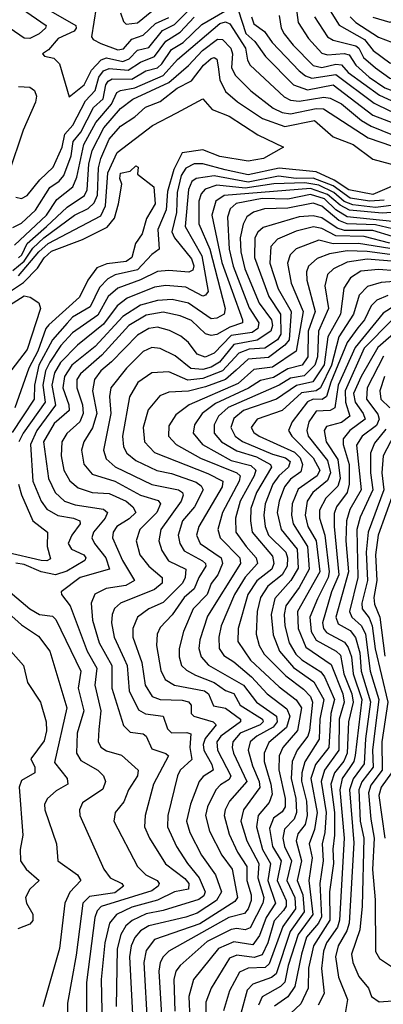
# Model space of a CAD drawing. Extents: x 1308313 to 1441400, y 959662 to 1036319.
# Tile 458 of 656: x 1406149 to 1407432, y 961888 to 965365. Entities that reach past the tile are written whole.
import ezdxf

# ---------------------------------------------------------------- set-up
doc = ezdxf.new("R2010")
doc.units = 0

msp = doc.modelspace()

# ---------------------------------------------------------------- linework, layer by layer
at = {"layer": '0CON10XD'}
for points in [[(1406193.3, 965433.3), (1406346.9, 965345), (1406348.5, 965335), (1406340.9, 965325), (1406285, 965299.4), (1406250.6, 965259.4), (1406230, 965245), (1406236.4, 965236.4), (1406269.6, 965229.6), (1406289.5, 965209.5), (1406323.6, 965093.6), (1406376.7, 965135), (1406402.5, 965187.5), (1406436.1, 965223.9), (1406455, 965231.3), (1406512.7, 965217.3), (1406535, 965227.2), (1406565, 965257.3), (1406605, 965267.8), (1406652.8, 965327.2), (1406695, 965348.5), (1406743, 965397)], [(1407120.8, 965435), (1407131.2, 965355), (1407168.5, 965298.5), (1407215, 965247.3), (1407235, 965241.8), (1407294.1, 965245.9), (1407311, 965241), (1407335.3, 965205.3), (1407382.6, 965162.6), (1407436.8, 965125), (1407475, 965110.1), (1407515, 965103.7), (1407535, 965107.4), (1407555, 965122.1), (1407576.8, 965153.2), (1407610.4, 965265), (1407659.9, 965330.1), (1407681.9, 965385)], [(1407189.4, 965375), (1407235.5, 965305.5), (1407255, 965292.8), (1407335, 965273), (1407346.2, 965265), (1407362.2, 965232.2), (1407405, 965195.1), (1407455, 965158.6), (1407495, 965146.8), (1407525, 965153), (1407545, 965171), (1407556.8, 965195), (1407567.3, 965255), (1407579.2, 965280.8), (1407670.1, 965419.9)], [(1407245, 965396.5), (1407275.9, 965345.9), (1407365.7, 965295), (1407396.1, 965256.1), (1407455, 965213.4), (1407487.8, 965202.2), (1407513.4, 965216.6), (1407540.1, 965289.9), (1407625.2, 965414.8)], [(1406155.5, 965405), (1406242.1, 965345), (1406239.7, 965335), (1406218.4, 965315), (1406185, 965298.9), (1406165, 965300.4), (1406115, 965334.1)], [(1406125, 964632), (1406155, 964647.4), (1406205, 964692.4), (1406255, 964772.8), (1406288.3, 964795), (1406305, 964814.8), (1406331.2, 964885), (1406338.1, 964935), (1406365, 964967.9), (1406409.7, 965055), (1406443.7, 965086.3), (1406453.2, 965135), (1406461.3, 965148.7), (1406475, 965156.5), (1406545, 965155.4), (1406594.6, 965185.4), (1406635, 965196), (1406650.8, 965209.2), (1406685, 965260.3), (1406725.5, 965285.5), (1406791.2, 965348.8), (1406895, 965408.7)], [(1406418.5, 965408.5), (1406402.5, 965305), (1406408.9, 965295), (1406435, 965281.6), (1406495, 965259.3), (1406515, 965262.5), (1406545, 965296.5), (1406585, 965310.8), (1406628.1, 965351.9), (1406675, 965373.6)], [(1406505, 965389.5), (1406515, 965358.9), (1406525, 965350), (1406565, 965354), (1406615, 965395.8)], [(1406919.8, 965399.8), (1406946.6, 965316.6), (1406978.4, 965288.5), (1407016.6, 965235), (1407115.3, 965135.3), (1407165, 965118.2), (1407255, 965135.3), (1407395, 965028.6), (1407475, 964997.1)], [(1407065, 965380), (1407072, 965335), (1407082, 965315), (1407113.4, 965275), (1407185, 965204), (1407215, 965196.8), (1407265, 965207.9), (1407285, 965206), (1407308.5, 965178.5), (1407418.5, 965098.5), (1407475, 965073), (1407515, 965064.3), (1407545, 965069.1), (1407576.8, 965093.2), (1407608.1, 965155), (1407625, 965205.2), (1407647.9, 965265), (1407695.9, 965325), (1407721.9, 965395)], [(1407315.1, 965375), (1407335, 965355.4), (1407415, 965303.7), (1407465, 965284.4), (1407485, 965292.7), (1407565, 965387.6)], [(1406130.7, 964569.3), (1406243.5, 964675), (1406280, 964730), (1406337.1, 964775), (1406351.2, 964808.8), (1406375.9, 964924.1), (1406418.2, 965001.8), (1406473.2, 965066.8), (1406492, 965108), (1406504.4, 965115.6), (1406555, 965124.7), (1406655, 965168), (1406705.4, 965224.6), (1406855, 965352.5), (1406875, 965357.8), (1406890.3, 965350.3), (1406945.8, 965265), (1406953, 965223), (1406962.7, 965205), (1407082.8, 965092.8), (1407105, 965081.4), (1407135, 965077.8), (1407221.6, 965091.6), (1407245, 965088.4), (1407285, 965068.1), (1407355, 965010), (1407389.2, 964989.2), (1407465, 964959.1)], [(1406135, 964739.2), (1406155, 964734.1), (1406175, 964744.1), (1406219.9, 964800.1), (1406267.4, 964845), (1406299, 964915), (1406308.9, 964961.1), (1406337, 964993), (1406380.8, 965079.2), (1406414.9, 965115.1), (1406428, 965162), (1406445, 965184.6), (1406465, 965192.6), (1406532.3, 965187.7), (1406575, 965214.9), (1406625, 965234.9), (1406665, 965290), (1406715, 965322), (1406765, 965374)], [(1406967.4, 965375), (1406975, 965350.3), (1407013.2, 965323.2), (1407039.7, 965285), (1407135.2, 965185), (1407157.4, 965167.4), (1407179.4, 965159.4), (1407265, 965172.4), (1407400.1, 965070.1), (1407455, 965043.1), (1407505, 965028.3), (1407545, 965032.8), (1407575, 965047.3), (1407606.5, 965085), (1407640.6, 965155), (1407675.8, 965255), (1407726.6, 965325), (1407740.1, 965369.9)], [(1407395, 965373.9), (1407455, 965356.2), (1407485, 965368)], [(1406145, 964524.9), (1406156.6, 964535), (1406175.1, 964574.9), (1406244, 964635), (1406316.3, 964703.7), (1406378.2, 964745), (1406387.1, 964765), (1406393.2, 964855), (1406405, 964903.3), (1406446.4, 964983.6), (1406505, 965051.6), (1406548.4, 965085), (1406675, 965144.1), (1406745, 965203.9), (1406793.9, 965256.1), (1406846.6, 965296.6), (1406865, 965295.8), (1406893.8, 965265), (1406899.9, 965245), (1406896.8, 965196.8), (1406909.9, 965169.9), (1406964.2, 965114.2), (1407043, 965053), (1407075, 965037.9), (1407105, 965033.1), (1407195, 965051.8), (1407220.8, 965050.8), (1407378.5, 964948.5), (1407465, 964919.1)], [(1406125, 964479.1), (1406165, 964513.1), (1406195, 964559.1), (1406234.4, 964595.6), (1406342.4, 964675), (1406391.2, 964698.8), (1406411.8, 964718.2), (1406423.9, 964746.1), (1406427.4, 964842.6), (1406434.9, 964875.1), (1406465, 964944), (1406505, 964989.5), (1406555, 965021.9), (1406593.3, 965056.7), (1406645, 965076), (1406705, 965124), (1406755, 965149.2), (1406797.2, 965205), (1406825, 965228), (1406835, 965231.4), (1406845, 965226.4), (1406849.4, 965199.4), (1406855, 965152.7), (1406875, 965111.4), (1406918.1, 965075), (1407006, 965016), (1407085, 964987.8), (1407189.5, 965009.5), (1407255, 964952.2), (1407326.2, 964925), (1407395, 964873.4), (1407503.9, 964843.9)], [(1406145, 965129.4), (1406185, 965127.1), (1406201.2, 965115), (1406208.2, 965095), (1406204.6, 965074.6), (1406161.7, 964975), (1406111.4, 964825)], [(1406145, 964460.5), (1406216.3, 964545), (1406249.2, 964575), (1406435, 964673), (1406452.3, 964707.7), (1406460.3, 964825), (1406493.1, 964896.9), (1406618.1, 964991.9), (1406703.1, 965036.9), (1406795, 965085.6), (1406828.1, 965048.1), (1406888.5, 965025), (1406989.1, 964959.1), (1407080, 964915), (1407009.4, 964875), (1406955, 964865.3), (1406855, 964882.7), (1406795, 964905.9), (1406721.9, 964895), (1406693.5, 964836.5), (1406670.9, 964759.1), (1406666.5, 964693.5), (1406636.8, 964625), (1406641.5, 964555), (1406615, 964536), (1406565, 964482.3), (1406485.5, 964464.5), (1406459.8, 964450.2), (1406430.3, 964419.7), (1406398.2, 964351.8), (1406335.4, 964314.6), (1406316.1, 964293.9), (1406265.1, 964234.9), (1406216.8, 964145), (1406201.2, 964075), (1406199.9, 964025), (1406123.1, 963906.9)], [(1406085, 964385.1), (1406163.1, 964436.9), (1406212.2, 964487.8), (1406235, 964524.4), (1406261.7, 964548.4), (1406371, 964589), (1406457.6, 964632.4), (1406483.3, 964665), (1406498.2, 964715), (1406509.4, 964785), (1406502, 964805), (1406505, 964822.9), (1406539.2, 964830.8), (1406559.3, 964849.3), (1406566.7, 964845), (1406565, 964820), (1406622, 964775), (1406627.4, 964715), (1406597.1, 964662.9), (1406580.9, 964609.1), (1406557.5, 964575), (1406544.8, 964525), (1406525, 964511), (1406456.7, 964503.3), (1406421.5, 964488.5), (1406389.1, 964445), (1406360.4, 964385), (1406252.2, 964287.8), (1406241.4, 964275), (1406213.6, 964195), (1406181.2, 964135), (1406132.6, 963995)], [(1407485, 964787.2), (1407395, 964747.7), (1407310.2, 964765), (1407258.4, 964798.4), (1407195, 964828.7), (1407065, 964841.5), (1406955, 964817.2), (1406874.6, 964835.4), (1406795, 964855.9), (1406765, 964856.3), (1406735, 964840.5), (1406718.6, 964815), (1406705.1, 964755), (1406702.5, 964685), (1406686.3, 964616.3), (1406695.8, 964595), (1406755, 964521.3), (1406763.4, 964496.6), (1406759.7, 964480.3), (1406745.9, 964474.1), (1406675, 964479.8), (1406635, 964476.7), (1406575, 964446.2), (1406495, 964417.1), (1406461.7, 964388.3), (1406425, 964321.4), (1406335, 964259.7), (1406294.7, 964215), (1406255, 964155.9), (1406240.5, 964125), (1406231.1, 964075), (1406239.4, 964015), (1406161.6, 963905), (1406146.7, 963875)], [(1407435, 964728.2), (1407385, 964724.1), (1407315, 964734.7), (1407255, 964778.4), (1407185, 964806.1), (1407124.9, 964804.9), (1407062.8, 964812.8), (1406955, 964791.4), (1406835, 964814.3), (1406772.3, 964805), (1406755.9, 964794.1), (1406744.2, 964765.8), (1406733.2, 964635), (1406792, 964532), (1406813.7, 964405), (1406805, 964392.1), (1406795, 964389), (1406735, 964420.4), (1406665, 964427.2), (1406625, 964421.3), (1406527.8, 964382.2), (1406493, 964355), (1406445, 964290.2), (1406353.5, 964216.5), (1406293, 964155), (1406272.1, 964117.9), (1406262.5, 964075), (1406275.4, 964004.6), (1406209.5, 963915), (1406187.7, 963865), (1406195.5, 963735.5), (1406224.6, 963665), (1406245, 963636.9), (1406284.3, 963614.3), (1406339.4, 963605), (1406360.9, 963595), (1406362.8, 963585), (1406332.9, 963545), (1406320.5, 963515), (1406332.5, 963495), (1406375.3, 963475), (1406382.6, 963465), (1406379.2, 963455), (1406315, 963418.2), (1406275, 963405.3), (1406225, 963414.9), (1406165, 963441.1), (1406135, 963446.3)], [(1407487.8, 964712.2), (1407405, 964702.5), (1407325, 964711.5), (1407293.8, 964723.7), (1407257, 964755), (1407205, 964780.6), (1407155, 964789), (1407046.3, 964786.3), (1406945, 964770.5), (1406845, 964781.1), (1406803.2, 964766.8), (1406789.9, 964750.1), (1406781.7, 964725), (1406781.2, 964645), (1406820.4, 964555), (1406874.5, 964345.5), (1406871.1, 964325), (1406845, 964311.2), (1406825, 964309.2), (1406745, 964364.6), (1406687.1, 964377.1), (1406635, 964373.8), (1406575, 964357.7), (1406513.1, 964316.9), (1406415, 964211), (1406333.4, 964145), (1406307.3, 964105), (1406300.9, 964065), (1406322.8, 964005), (1406323.3, 963985), (1406271.2, 963938.8), (1406233, 963875), (1406250.6, 963745), (1406274.8, 963695), (1406307.8, 963665), (1406345, 963651.6), (1406445, 963636.5), (1406459.2, 963625), (1406450.7, 963605), (1406410, 963555), (1406404.1, 963535), (1406412.9, 963515), (1406453.1, 963465), (1406465.8, 963424.2), (1406362.9, 963395), (1406295.5, 963345), (1406296.4, 963335), (1406327, 963295), (1406387.4, 963135), (1406421.2, 963075), (1406413.7, 963015), (1406435.5, 962925), (1406428.5, 962858.5), (1406425.7, 962815.7), (1406435.6, 962795.6), (1406455, 962782.7), (1406508.3, 962768.3), (1406566.8, 962715), (1406564.3, 962695), (1406532.7, 962645), (1406516.5, 962603.5), (1406485.9, 962565), (1406480.8, 962535), (1406564.7, 962375), (1406594, 962345), (1406633.8, 962325), (1406640.8, 962315), (1406637.3, 962305), (1406615, 962288.5), (1406436.6, 962233.4), (1406422, 962218), (1406414.3, 962195), (1406384.6, 961964.6), (1406384.6, 961775)], [(1407495, 964687.1), (1407428.3, 964681.7), (1407312.9, 964692.9), (1407280.2, 964710.2), (1407235, 964748.4), (1407175, 964768.8), (1406870.4, 964745), (1406841, 964725), (1406827.6, 964675), (1406862.4, 964507.6), (1406935.7, 964305), (1406935, 964294.4), (1406890.7, 964279.3), (1406845, 964253.9), (1406825, 964250.3), (1406805, 964256.5), (1406755, 964302.5), (1406715, 964319.6), (1406655, 964331.9), (1406595, 964322.2), (1406534.4, 964285.6), (1406438.9, 964181.1), (1406363.3, 964115), (1406350.8, 964095), (1406350.5, 964065), (1406370.2, 964005), (1406373.3, 963975), (1406360.8, 963945), (1406315, 963904.3), (1406297.4, 963875), (1406295.2, 963825), (1406305, 963774.5), (1406326.3, 963736.3), (1406355, 963712.1), (1406405, 963695.7), (1406465, 963692.2), (1406525, 963664.8), (1406548.7, 963645), (1406559.5, 963625), (1406535, 963603.1), (1406492, 963575), (1406479.4, 963555), (1406476.7, 963535), (1406512.4, 963455), (1406554.7, 963385), (1406523.1, 963366.9), (1406453.9, 963356.1), (1406414, 963336), (1406401.3, 963305), (1406405.8, 963245), (1406429.6, 963165), (1406474.6, 963085), (1406473.7, 963005), (1406515, 962872.7), (1406539.4, 962849.4), (1406585, 962843.5), (1406595.2, 962835.2), (1406615, 962790.6), (1406664.3, 962774.3), (1406674.6, 962765), (1406621.5, 962665), (1406591.9, 962555), (1406589.8, 962515), (1406607.2, 962475), (1406663.6, 962383.6), (1406731.8, 962331.8), (1406746.1, 962315), (1406745.3, 962294.7), (1406695, 962285.1), (1406635, 962255.5), (1406545, 962230.8), (1406491.1, 962205), (1406466.5, 962175), (1406449.8, 962105), (1406437.2, 961975), (1406441.3, 961755)], [(1407465, 964652.9), (1407305, 964669.7), (1407265, 964693.6), (1407225, 964732.2), (1407175, 964748.3), (1407095, 964731.7), (1407005, 964733.9), (1406913.2, 964716.8), (1406892.1, 964697.9), (1406882.4, 964667.6), (1406887.7, 964555), (1406902.1, 964495), (1406958.3, 964348.3), (1406993.2, 964295), (1406989.7, 964275), (1406968.9, 964261.1), (1406895, 964249.7), (1406835, 964187.6), (1406803.7, 964173.7), (1406775, 964183.8), (1406745.1, 964225.1), (1406718.1, 964248.1), (1406677.9, 964267.9), (1406635, 964279.3)], [(1407465, 964626.4), (1407405, 964641.4), (1407304.1, 964644.1), (1407275, 964655.7), (1407215, 964706.8), (1407185, 964716.9), (1407095, 964699.6), (1407012.8, 964697.2), (1406974.2, 964685.8), (1406950.9, 964669.1), (1406937, 964643), (1406927.2, 964595), (1406929.6, 964545), (1406943.7, 964485), (1406994.5, 964364.5), (1407038.1, 964305), (1407041.2, 964285), (1407035.2, 964264.8), (1406986.9, 964233.1), (1406905, 964218.1), (1406854.2, 964155.8), (1406825, 964138.3), (1406795, 964130.2), (1406753, 964133), (1406698, 964178), (1406645, 964204.4), (1406615, 964207.5), (1406585, 964193.5), (1406526, 964135), (1406471.1, 964065), (1406465.8, 964035), (1406471, 963975), (1406444.4, 963845), (1406454.1, 963814.1), (1406485.8, 963785.8), (1406615, 963724), (1406710, 963705), (1406723.4, 963695), (1406725.8, 963685.8), (1406718.5, 963665), (1406647.7, 963565), (1406640.2, 963525), (1406650.5, 963490.5), (1406674.4, 963454.4), (1406735.6, 963425), (1406732.8, 963395), (1406723.3, 963375), (1406655, 963306.7), (1406604.7, 963285), (1406564.9, 963255.1), (1406547.8, 963215), (1406548.1, 963185), (1406580.4, 963095), (1406592.2, 963015), (1406617.1, 962975)], [(1407465, 964599.9), (1407395, 964620.5), (1407295, 964621.1), (1407269.5, 964629.5), (1407215, 964665.8), (1407185, 964672.6), (1407135, 964668.9), (1407007.9, 964632.1), (1406988.8, 964615), (1406978.4, 964595), (1406977.8, 964525), (1407027.8, 964387.8), (1407069.4, 964325), (1407070.4, 964255), (1407058.5, 964235), (1407014.6, 964205.4), (1406958.2, 964201.8), (1406921.9, 964188.1), (1406865, 964124.7), (1406795, 964098.4), (1406742.7, 964092.7), (1406675, 964121.4), (1406615, 964118.3), (1406566.5, 964083.5), (1406536.3, 964033.7), (1406511.4, 963895), (1406515, 963857.1), (1406526.6, 963835), (1406559, 963809), (1406633.3, 963773.3), (1406685, 963762.4), (1406771.6, 963731.6), (1406789.2, 963719.3), (1406795.9, 963705), (1406765.8, 963645), (1406723.5, 963595), (1406708.7, 963545), (1406714.1, 963515), (1406729.5, 963489.5), (1406794.3, 963454.3), (1406805.2, 963445), (1406806.1, 963435), (1406780.8, 963395), (1406765.2, 963355), (1406729.7, 963325), (1406686.7, 963263.3), (1406645, 963218.5)], [(1407455, 964576.7), (1407365, 964599.8), (1407265, 964601.8), (1407215, 964628), (1407186, 964634), (1407125, 964618.4), (1407059.1, 964590.9), (1407035.4, 964564.6), (1407032.1, 964505), (1407061, 964415), (1407106.8, 964335), (1407099.9, 964235), (1407084.6, 964215.4), (1407027.4, 964172.6), (1406955, 964166.5), (1406912.9, 964127.1)], [(1407455, 964557.2), (1407345, 964574.9), (1407255, 964573.9), (1407205, 964586.7), (1407125, 964555.9), (1407103, 964535), (1407093.8, 964505), (1407107.4, 964435), (1407148.8, 964335), (1407125.1, 964194.9), (1407041.6, 964138.4), (1406975, 964129.6), (1406919.8, 964080.2), (1406746.8, 964005), (1406700, 963970), (1406675, 963930.8)], [(1407455, 964536.6), (1407375, 964547.2), (1407305, 964548.6), (1407241.6, 964538.4), (1407198.4, 964521.6), (1407168.3, 964495), (1407161.5, 964475), (1407162.7, 964445), (1407191.5, 964335), (1407166.6, 964265), (1407165.9, 964175), (1407146.2, 964145), (1407095, 964131.8), (1407045, 964101.2), (1406999, 964091), (1406956.2, 964063.8), (1406840, 964010), (1406792.9, 963975), (1406766, 963935), (1406761.6, 963905), (1406794.6, 963864.6), (1406895, 963808), (1406965, 963790.4), (1406981.8, 963775), (1406976.6, 963755), (1406926.6, 963665), (1406910.7, 963605), (1406912.1, 963555), (1406947.9, 963505)], [(1407475, 964511), (1407375, 964520.1), (1407305, 964509.2), (1407256.4, 964485), (1407235.2, 964465), (1407226.1, 964425), (1407238.9, 964345), (1407203, 964265), (1407200.1, 964175), (1407190, 964145), (1407152.2, 964107.8), (1407105, 964099.3), (1407065, 964074.5), (1406884.6, 963995.4), (1406851, 963965), (1406835.8, 963935), (1406835.8, 963905), (1406861.1, 963875), (1406915, 963842.5), (1406985, 963821), (1407034.1, 963795), (1407037.3, 963785), (1406984.2, 963695), (1406965, 963638.6), (1406962.9, 963595), (1406969, 963555), (1407040.5, 963470.5), (1407046.3, 963445), (1407038.4, 963425), (1406986.2, 963383.8), (1406953.5, 963335), (1406919.4, 963215), (1406919.2, 963169.2), (1406962.9, 963102.9), (1407065, 963009.5), (1407125, 962963.5), (1407142.9, 962935), (1407129.6, 962855), (1407077.9, 962795), (1407065.1, 962764.9), (1407063.9, 962716.1), (1407085.5, 962615), (1407085.7, 962585), (1407075, 962568.2), (1407044.2, 962545), (1407031, 962509), (1407041.3, 962445), (1407071.5, 962395), (1407057.4, 962325), (1407089.2, 962255), (1407089.4, 962235), (1407080.4, 962219.6), (1407046.7, 962183.3), (1407024.4, 962105.6), (1407005, 962063), (1406976.7, 962053.3), (1406915, 962061.9), (1406889.2, 962050.8), (1406824.6, 961944.6), (1406805.8, 961895), (1406807, 961825)], [(1407475, 964478.5), (1407415, 964483.4), (1407352.3, 964477.7), (1407316.5, 964453.5), (1407292.5, 964417.5), (1407280.7, 964325), (1407236, 964245), (1407223.3, 964146.7)], [(1407545, 964446.5), (1407425, 964437.4), (1407376.8, 964423.2), (1407347.4, 964392.6), (1407326.3, 964325), (1407275.1, 964245), (1407249, 964145), (1407209.9, 964065), (1407195.1, 964054.9), (1407142.9, 964047), (1407075.3, 963985.3), (1406987.2, 963955), (1406965.7, 963925), (1406975, 963907.3), (1406994.2, 963895), (1407118.5, 963838.5), (1407138.3, 963818.3), (1407147, 963795), (1407141.2, 963768.8), (1407105, 963742.1), (1407083.4, 963715), (1407065.1, 963664.9), (1407058.1, 963625), (1407071.1, 963565), (1407128, 963495), (1407131.6, 963428.4), (1407105.7, 963384.3), (1407048.8, 963321.2), (1407036.5, 963265), (1407043, 963193), (1407065.6, 963135), (1407115, 963077.3), (1407186.8, 963026.8), (1407221.9, 962965), (1407208.1, 962895), (1407205.4, 962824.6), (1407155.5, 962744.5), (1407144.6, 962705.4), (1407143.9, 962676.1), (1407161.6, 962605), (1407163.8, 962555), (1407156.6, 962523.4), (1407130.5, 962489.5), (1407124.4, 962465), (1407143.5, 962395), (1407128.4, 962325), (1407148.5, 962275), (1407152.7, 962215), (1407103.4, 962145), (1407053.6, 961995), (1407037.7, 961982.3), (1406971.2, 961958.8), (1406952, 961938), (1406929.7, 961855)], [(1406069.3, 964330.7), (1406165, 964390.2), (1406186, 964386), (1406216.7, 964365), (1406222.5, 964345), (1406175, 964200.3), (1406078.2, 964075)], [(1407448.2, 964391.8), (1407408.6, 964375), (1407388.6, 964355), (1407366.1, 964305), (1407342.3, 964277.7), (1407304.7, 964225), (1407246.5, 964085), (1407231.9, 964035), (1407216.1, 964023.9), (1407185, 964024.9), (1407164.1, 964015.9), (1407110.7, 963945), (1407097.2, 963915), (1407108.7, 963895), (1407185, 963818.1), (1407207.5, 963775), (1407198.2, 963755), (1407132.1, 963707.9), (1407110.1, 963655), (1407107.6, 963615), (1407113.7, 963585), (1407164.5, 963505), (1407170.7, 963425), (1407135, 963360.2), (1407088, 963295), (1407081.8, 963265), (1407085.1, 963225), (1407100.4, 963165), (1407123.8, 963125), (1407145, 963104.9), (1407212, 963062), (1407224.7, 963045), (1407259.7, 962965), (1407246.4, 962915), (1407239.3, 962795), (1407193.2, 962735), (1407176.8, 962685), (1407198.5, 962565), (1407189.4, 962505), (1407170.9, 962455), (1407180.9, 962405), (1407169.5, 962325), (1407183.4, 962205), (1407131.9, 962135), (1407096.4, 962025), (1407084.1, 961965.9), (1407068.9, 961951.1), (1407005, 961914.3), (1406991.6, 961885)], [(1407473.9, 964356.1), (1407430.9, 964329.1), (1407332.6, 964207.4), (1407272.5, 964075), (1407260.4, 963995), (1407245, 963984.7), (1407195, 963982.5), (1407169.1, 963945), (1407162.4, 963915), (1407166.5, 963895), (1407235, 963808.5), (1407245.8, 963765), (1407235, 963737.7), (1407183.6, 963695), (1407163.8, 963665), (1407156.1, 963615), (1407165.8, 963575.8), (1407195.2, 963525.2), (1407207.5, 963415), (1407129.8, 963275), (1407131.3, 963215), (1407159.1, 963149.1), (1407248, 963088), (1407289, 962985), (1407294, 962955), (1407276.4, 962895), (1407275.3, 962785), (1407224, 962715), (1407212.3, 962675), (1407230.5, 962565), (1407225.8, 962495), (1407215.7, 962454.3), (1407220.4, 962395), (1407208.5, 962315), (1407213.4, 962196.6), (1407202.8, 962175), (1407161.1, 962125), (1407142.8, 962065), (1407119.7, 961950.3), (1407095.6, 961914.4), (1407048.6, 961881.4)], [(1407463.3, 964305), (1407364.9, 964205), (1407297.4, 964055), (1407298.5, 964015), (1407314.1, 963965), (1407285, 963942.4), (1407231.2, 963928.8), (1407222.9, 963915), (1407229.9, 963875), (1407272, 963812), (1407279.2, 963745), (1407271.8, 963718.2), (1407228.8, 963675), (1407206.4, 963633.6), (1407206.4, 963605), (1407226, 963545), (1407240.8, 963415), (1407237.5, 963395), (1407200.1, 963319.9), (1407172.3, 963255), (1407176.9, 963205), (1407195, 963173.5), (1407265.4, 963135.4), (1407280.7, 963120.7), (1407292.9, 963055), (1407320.5, 962985), (1407325.2, 962955), (1407308.9, 962885), (1407304.9, 962775), (1407292.9, 962747.1), (1407259.8, 962705), (1407246.7, 962665), (1407259.3, 962565), (1407260, 962485), (1407253.6, 962436.4), (1407256.5, 962385), (1407242.4, 962285), (1407243.9, 962185), (1407185.5, 962095), (1407168.6, 962015), (1407167, 961945), (1407140.5, 961889.5), (1407105.1, 961854.9)], [(1406635, 964279.3), (1406605, 964274.9), (1406565, 964251.2), (1406473.3, 964156.7), (1406435, 964125.5), (1406413.3, 964095), (1406406.5, 964055), (1406421.8, 963975), (1406405.7, 963924.3), (1406375.2, 963875), (1406367.4, 963845), (1406375, 963795.5), (1406405, 963760.2), (1406485, 963735.4), (1406575, 963686.7), (1406637.8, 963667.8), (1406645.8, 963655.8), (1406632.6, 963625), (1406573.3, 963565), (1406559.8, 963525), (1406573.5, 963475), (1406604.3, 963435), (1406652, 963395), (1406651.6, 963375), (1406625, 963353.2), (1406505.4, 963304.6), (1406484, 963286), (1406475.6, 963265), (1406473.5, 963235), (1406482.3, 963185), (1406518, 963108), (1406527.8, 963085), (1406535.6, 962995.6), (1406568, 962928), (1406593.3, 962913.3), (1406655.7, 962905.7), (1406670.5, 962860.5), (1406685, 962847.1), (1406738.4, 962848.4), (1406752.6, 962842.6), (1406749.3, 962795), (1406757, 962753), (1406715.7, 962715), (1406706, 962695), (1406672.2, 962555), (1406670.9, 962515), (1406702.7, 962445), (1406740.9, 962385), (1406782.4, 962335), (1406803.2, 962285), (1406798.4, 962271.6), (1406781.4, 962258.6), (1406655, 962219.6), (1406595, 962207.6), (1406546.3, 962183.7), (1406523.9, 962165), (1406506, 962134), (1406493.3, 962083.4), (1406489.5, 961880.5)], [(1407487.1, 964272.9), (1407412.4, 964207.6), (1407354.4, 964105.6), (1407327.3, 964045), (1407332.2, 964015), (1407360.7, 963975), (1407367.4, 963955), (1407313.4, 963915), (1407290.8, 963885), (1407290.7, 963865), (1407311.2, 963795), (1407312.1, 963725), (1407303.9, 963696.1), (1407267.2, 963645), (1407259, 963621), (1407258.3, 963575), (1407275.1, 963405), (1407249.7, 963345), (1407217.5, 963235), (1407220.9, 963215), (1407231.1, 963201.1), (1407295, 963166.6), (1407308.4, 963148.4), (1407319.8, 963115), (1407325.1, 963055.1), (1407355.7, 962965), (1407333.1, 962766.9), (1407327.9, 962745), (1407314.1, 962724.1), (1407287.4, 962685), (1407278.3, 962645), (1407294.4, 962475), (1407277.7, 962185), (1407269.8, 962160.2), (1407232, 962105), (1407220.5, 962075), (1407214.2, 962014.2), (1407223.9, 961926.1), (1407202.2, 961885)], [(1407433.2, 964176.8), (1407374.9, 964065), (1407373.1, 964025), (1407412.6, 963972.6), (1407417.7, 963955), (1407407.6, 963932.4), (1407356.9, 963895), (1407337.3, 963862.7), (1407353.7, 963705), (1407313.8, 963635), (1407301.8, 963595), (1407300, 963525), (1407309, 963415), (1407264.7, 963255), (1407272.2, 963232.2), (1407315, 963207.9), (1407334, 963184), (1407349, 963129), (1407353.8, 963065), (1407386.6, 962956.6), (1407368.8, 962825), (1407365, 962737.7), (1407325.8, 962684.2), (1407312.4, 962645), (1407328.5, 962458.5), (1407311.9, 962175), (1407303.1, 962146.9), (1407272.3, 962095), (1407262.9, 962055), (1407273.7, 961983.7), (1407305.2, 961905), (1407297.7, 961855)], [(1406912.9, 964127.1), (1406875.5, 964095), (1406805, 964069.2), (1406745, 964053.6), (1406675, 964049.4), (1406643.2, 964036.8), (1406602.8, 963987.2), (1406585.2, 963925.2), (1406589.8, 963875), (1406625, 963837.1), (1406812.6, 963762.6), (1406865.9, 963735), (1406863.8, 963715), (1406780.6, 963575), (1406772.7, 963545), (1406786.2, 963515), (1406860.5, 963465), (1406864.6, 963445), (1406847.7, 963405), (1406825, 963373.6), (1406810.9, 963335), (1406761.6, 963285), (1406727, 963205), (1406712, 963145), (1406711.7, 963115), (1406720.2, 963085), (1406737.5, 963067.5), (1406770, 963050), (1406835, 963024.9), (1406875, 962996.4), (1406905.1, 962985.1), (1406927.2, 962945), (1407005.2, 962894.8), (1407007.6, 962885), (1406997.9, 962875), (1406927.4, 962845), (1406901.7, 962815), (1406898.5, 962795), (1406903.6, 962775), (1406950.7, 962675), (1406889, 962605), (1406873.8, 962575), (1406871, 962555), (1406888.3, 962488.3), (1406917.9, 962425), (1406950.2, 962375), (1406950.7, 962325), (1406965.3, 962275), (1406965.3, 962255), (1406955, 962224.8), (1406941.8, 962208.2), (1406887, 962195), (1406674.9, 962075.1), (1406655, 962055.8), (1406644.5, 962035), (1406640.1, 962005), (1406649.1, 961849.1)], [(1407223.3, 964146.7), (1407183.4, 964086.6), (1407126, 964074), (1407055, 964025.6), (1406938.7, 963985), (1406905, 963956.6), (1406894.5, 963925), (1406909, 963895), (1406935, 963876.1), (1407040.9, 963830.9), (1407087.5, 963817.5), (1407103.7, 963805), (1407097.4, 963785), (1407063.9, 963755), (1407042.3, 963725), (1407015.4, 963655), (1407010.2, 963615), (1407014.9, 963574.9), (1407027.2, 963545), (1407087.8, 963485), (1407094, 963465), (1407092.6, 963435), (1407075.6, 963405), (1407025.1, 963364.9), (1406998.7, 963325), (1406987.4, 963275), (1406983.8, 963195), (1406993.5, 963155), (1407012, 963125), (1407087.9, 963047.9), (1407150.5, 963000.5), (1407174.8, 962974.8), (1407182.7, 962955), (1407171.8, 962855), (1407165.5, 962834.5), (1407128.5, 962785), (1407110.3, 962745), (1407106.4, 962685), (1407123.6, 962615), (1407126.1, 962565), (1407117.9, 962542.1), (1407083.8, 962506.2), (1407077.6, 962475), (1407083.8, 962445), (1407108.2, 962395), (1407091.3, 962325), (1407119.4, 962265), (1407121.8, 962225), (1407077.3, 962162.7), (1407029.4, 962030.6), (1407015, 962018.2), (1406954.7, 962015.3), (1406925, 962001.3), (1406889.4, 961935), (1406868.6, 961865)], [(1407435.7, 964105), (1407419.5, 964055), (1407423.6, 964025), (1407455, 963994.8)], [(1406675, 963930.8), (1406674.3, 963895), (1406700.8, 963865), (1406787.1, 963817.1), (1406915.8, 963765), (1406927.3, 963755), (1406923.7, 963735), (1406864.1, 963625), (1406848.1, 963565), (1406856.2, 963535), (1406925.8, 963465), (1406928.2, 963445), (1406811.8, 963258.2), (1406785.2, 963175.2), (1406781.7, 963145), (1406789.4, 963115), (1406815, 963085.9), (1406939.2, 963015), (1406985, 962955.5), (1407055.1, 962905), (1407057.1, 962885), (1407043.4, 962866.6), (1406986.3, 962835), (1406962.6, 962815), (1406954.9, 962785), (1406970.2, 962729.8), (1406994.5, 962675), (1406996.7, 962653.3), (1406939.3, 962575), (1406929.7, 962535), (1406950.9, 962465), (1406992.5, 962385), (1406989.3, 962335), (1407010.2, 962265), (1407006.7, 962245), (1406962.5, 962157.5), (1406945, 962150.7), (1406915, 962155.8), (1406895, 962151.6), (1406810.8, 962109.2), (1406714.9, 962025.1), (1406700.6, 962005), (1406692.5, 961975), (1406696.8, 961863.2)], [(1407441.1, 963918.9), (1407400.4, 963869.6), (1407386.8, 963835), (1407386.5, 963765), (1407395.1, 963705), (1407350.9, 963609), (1407338.2, 963565), (1407342.7, 963395), (1407312.7, 963275), (1407320.4, 963255), (1407355, 963224.2), (1407368.8, 963195), (1407386.1, 963065), (1407416, 962965), (1407403.4, 962863.4), (1407394.3, 962785), (1407396.1, 962725), (1407356.7, 962673.3), (1407345.3, 962645), (1407350.8, 962535), (1407363.7, 962475), (1407357.5, 962235), (1407349.1, 962150.9), (1407319.3, 962065), (1407324.8, 962035), (1407345.9, 961985.9), (1407379.7, 961945), (1407390.3, 961915), (1407416.9, 961896.9), (1407465, 961900.1)], [(1407470.7, 963899.3), (1407431.3, 963825), (1407427.3, 963765), (1407433.9, 963705), (1407378.8, 963555), (1407371.5, 963485), (1407376.1, 963385), (1407356.2, 963305), (1407357.8, 963285), (1407382.5, 963252.5), (1407393.1, 963225), (1407403.7, 963143.7), (1407448.2, 962955), (1407426.9, 962815), (1407427.5, 962715), (1407388.5, 962661.5), (1407379.2, 962635), (1407388.4, 962541.6), (1407399.2, 962475), (1407394, 962364), (1407403.7, 962256.3), (1407404.8, 962074.8), (1407419.1, 962049.1), (1407461.1, 962021.1)], [(1406145.5, 963724.5), (1406155, 963687.7), (1406195, 963595.3), (1406246.8, 963555), (1406246.1, 963505), (1406258.3, 963461.7), (1406245.4, 963454.6), (1406225, 963455.2), (1406103.3, 963483.3)], [(1407468.2, 963695), (1407413.6, 963545), (1407404, 963475), (1407409.7, 963385), (1407398.4, 963325), (1407400.6, 963300.6), (1407419.5, 963255), (1407437.7, 963117.7)], [(1406947.9, 963505), (1406984, 963465), (1406987.9, 963445), (1406945, 963396.8), (1406907, 963335), (1406859.8, 963225), (1406852.3, 963185), (1406853.4, 963145), (1406869.5, 963119.5), (1406905, 963097.5), (1406967, 963045), (1407022.3, 962985), (1407091.4, 962931.4), (1407102.5, 962905), (1407089.9, 962865), (1407027.9, 962812.1), (1407011.3, 962775), (1407012.2, 962745), (1407035.7, 962665), (1407039.7, 962630.3), (1407029.2, 962600.8), (1406990.7, 962555), (1406984.4, 962515), (1407005.7, 962435), (1407033.5, 962385), (1407024.9, 962325), (1407051.5, 962245), (1407018.9, 962195), (1406995, 962131), (1406971.5, 962098.5), (1406905, 962109), (1406850.2, 962085), (1406762, 961975), (1406745.7, 961915), (1406749.5, 961835)], [(1405992.8, 963372.8), (1406155, 963228.7), (1406215, 963188.4), (1406255, 963135.5), (1406315.8, 962935), (1406272.5, 962742.5), (1406316.7, 962685), (1406318.8, 962665), (1406278.2, 962641.8), (1406246.8, 962615), (1406237.2, 962595), (1406237.4, 962575), (1406279.4, 962455), (1406283.8, 962395), (1406353.3, 962345), (1406364.5, 962325), (1406325.9, 962284.1), (1406308, 962245), (1406289.4, 962085), (1406230.7, 961879.3)], [(1406076.5, 963375), (1406185, 963284.1), (1406218.9, 963265), (1406265, 963259.1), (1406277, 963247), (1406365.2, 963065), (1406356, 963005), (1406374.9, 962925), (1406352.3, 962845), (1406349.8, 962775), (1406365, 962749), (1406424.7, 962715), (1406444.7, 962695), (1406451.9, 962675), (1406442.6, 962647.4)], [(1406645, 963218.5), (1406634.2, 963195), (1406631.9, 963155), (1406647, 963067), (1406662.1, 963035), (1406695.4, 963015.4), (1406801.1, 962995), (1406814.7, 962984.7), (1406832.4, 962942.4), (1406875, 962934.2), (1406927.8, 962895), (1406928, 962885), (1406858.6, 962835), (1406844.4, 962815), (1406847.4, 962785), (1406893.7, 962695), (1406888, 962682), (1406857.3, 962662.7), (1406841.5, 962645), (1406811.9, 962585), (1406804.8, 962555), (1406819.1, 962499.1), (1406862.5, 962415), (1406899, 962365), (1406917.7, 962265), (1406908.6, 962251.4), (1406785, 962172.1), (1406625, 962117.2), (1406595, 962078.5), (1406587.2, 962035), (1406600.1, 961805)], [(1406117.7, 963135), (1406162.1, 963085), (1406176.7, 963025), (1406222.5, 962955), (1406242.5, 962885), (1406243.5, 962853.5), (1406235, 962817.9), (1406188.4, 962755), (1406202.3, 962725), (1406202.8, 962705), (1406155, 962678), (1406147.5, 962655), (1406160.8, 962485), (1406151.4, 962435), (1406152, 962395), (1406171.9, 962365), (1406218.2, 962325), (1406184.6, 962295), (1406169.6, 962265), (1406173.6, 962245), (1406196, 962206), (1406195, 962183.8), (1406185, 962171.4), (1406142.5, 962155)], [(1406617.1, 962975), (1406645, 962964), (1406722.4, 962962.4), (1406745, 962956.4), (1406753.8, 962945), (1406754.2, 962915), (1406763.3, 962905), (1406831.4, 962885), (1406841.8, 962875), (1406803.6, 962826.4), (1406796.3, 962805), (1406799.3, 962785), (1406827.6, 962735), (1406831.6, 962715), (1406797, 962693), (1406782, 962675), (1406751.2, 962595), (1406737.6, 962535), (1406748.9, 962495), (1406791, 962415), (1406840.5, 962345), (1406861.1, 962285), (1406843.9, 962255), (1406775, 962210.3), (1406735, 962195.3), (1406605, 962164.9), (1406575, 962147.7), (1406555, 962123.7), (1406542.6, 962095), (1406536.8, 962055), (1406552.1, 961762.1)], [(1407460.5, 962705), (1407425, 962654.4), (1407415.8, 962625), (1407437.7, 962475)], [(1406442.6, 962647.4), (1406371.1, 962598.9), (1406360.3, 962575), (1406361.2, 962555), (1406445.8, 962365), (1406468.4, 962335), (1406510, 962315), (1406515.3, 962305), (1406485, 962281.8), (1406395, 962268.3), (1406371.7, 962245), (1406348.5, 962061.5), (1406317.5, 961892.5), (1406317.4, 961785)]]:
    msp.add_lwpolyline(points, dxfattribs=at)

doc.saveas('drawing.dxf')
